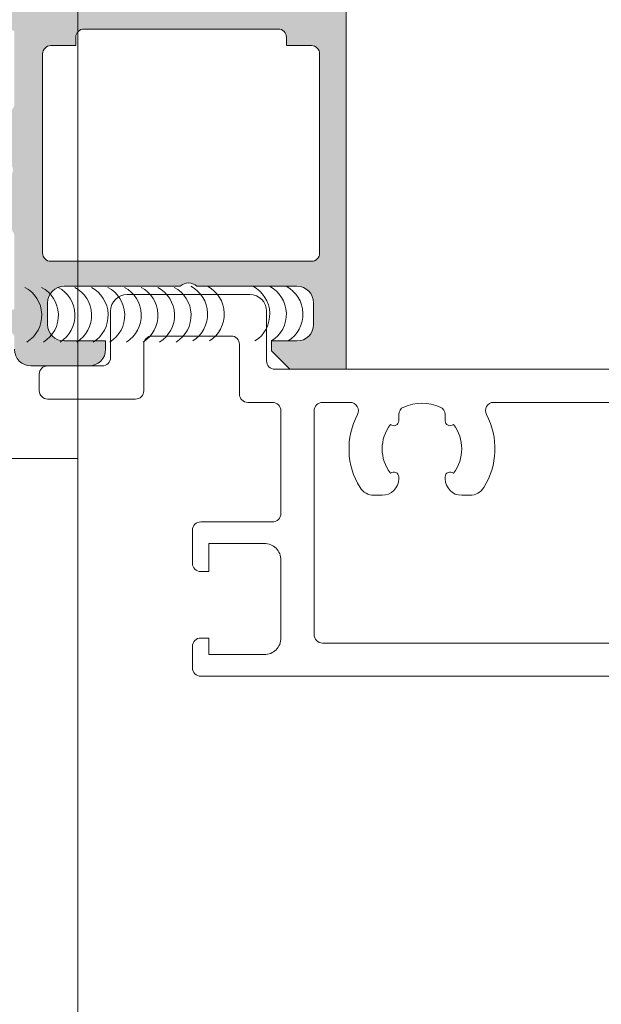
# Model space of a CAD drawing. Header units: millimetres. Extents: x 144573 to 336993, y 74252 to 247042.
# Tile 900 of 1056: x 198289 to 198324, y 226840 to 226899. Entities that reach past the tile are written whole.
import ezdxf

# ---------------------------------------------------------------- set-up
doc = ezdxf.new("R2010")
doc.units = ezdxf.units.MM
doc.layers.add('FASÁDA DETAILNÍ', color=255, linetype='Continuous', lineweight=0)

msp = doc.modelspace()

# ---------------------------------------------------------------- hatches: boundary and pattern name
at = {"layer": 'FASÁDA DETAILNÍ'}
h = msp.add_hatch(color=256, dxfattribs=at)
edge = h.paths.add_edge_path()
edge.add_arc((198288.4311646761, 226881.9192432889), 0.120000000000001, 270.0000000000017, 360.00000000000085, ccw=False)
edge.add_line((198288.4311646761, 226881.7992432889), (198285.6711666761, 226881.7992432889))
edge.add_arc((198285.6711666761, 226881.4992432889), 0.3000000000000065, 450, 539.9999999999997)
edge.add_line((198285.3711666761, 226881.4992432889), (198285.3711666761, 226880.5192689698))
edge.add_arc((198285.6711666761, 226880.5192689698), 0.3000000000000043, 179.9999999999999, 270)
edge.add_line((198285.6711666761, 226880.2192689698), (198287.5511776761, 226880.2192689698))
edge.add_arc((198287.8187210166, 226880.1404018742), 0.2789255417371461, 88.83712992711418, 163.575405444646, ccw=False)
edge.add_line((198287.8243816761, 226880.4192699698), (198288.2779756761, 226880.4192699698))
edge.add_arc((198288.2836440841, 226880.1404325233), 0.2788950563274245, 16.419876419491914, 91.16458937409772, ccw=False)
edge.add_line((198288.5511646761, 226880.2192689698), (198288.5511646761, 226879.4190942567))
edge.add_arc((198289.5511646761, 226879.4190942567), 0.9999999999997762, 179.9999999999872, 269.9999999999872)
edge.add_line((198289.5511646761, 226878.4190942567), (198293.0511720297, 226878.4190942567))
edge.add_arc((198293.0511522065, 226879.4191140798), 1.000019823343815, 270.0011357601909, 359.9988642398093)
edge.add_line((198294.0511720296, 226879.4190942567), (198294.0511720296, 226879.9190942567))
edge.add_line((198294.0511720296, 226879.9190942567), (198291.5511720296, 226879.9190942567))
edge.add_arc((198291.5512174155, 226880.9191396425), 1.000045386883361, 180.0026002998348, 269.99739970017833, ccw=False)
edge.add_line((198290.5511720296, 226880.9190942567), (198290.5511720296, 226882.2191125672))
edge.add_arc((198291.5512245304, 226882.2190600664), 1.000052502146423, 90.00300791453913, 179.9969920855, ccw=False)
edge.add_line((198291.5511720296, 226883.2191125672), (198298.5511720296, 226883.2191125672))
edge.add_arc((198299.0511720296, 226882.6939908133), 0.7250881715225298, 46.40381611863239, 133.5961838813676, ccw=False)
edge.add_line((198299.5511720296, 226883.2191125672), (198305.5852601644, 226883.2191125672))
edge.add_arc((198305.5852076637, 226882.2190600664), 1.000052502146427, 360.0030079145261, 449.9969920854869, ccw=False)
edge.add_line((198306.5852601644, 226882.2191125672), (198306.5852601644, 226880.9190942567))
edge.add_arc((198305.5852147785, 226880.9191396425), 1.000045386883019, 270.00260029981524, 359.9973997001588, ccw=False)
edge.add_line((198305.5852601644, 226879.9190942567), (198304.0511720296, 226879.9190942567))
edge.add_line((198304.0511720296, 226879.9190942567), (198304.0511720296, 226879.3190881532))
edge.add_line((198304.0511720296, 226879.3190881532), (198305.1511781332, 226878.2191125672))
edge.add_line((198305.1511781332, 226878.2191125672), (198308.5511720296, 226878.2191125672))
edge.add_line((198308.5511720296, 226878.2191125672), (198308.5511720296, 226905.2190133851))
edge.add_line((198308.5511720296, 226905.2190133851), (198305.1511781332, 226905.2190133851))
edge.add_line((198305.1511781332, 226905.2190133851), (198304.0511720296, 226904.1190377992))
edge.add_line((198304.0511720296, 226904.1190377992), (198304.0511720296, 226903.5190316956))
edge.add_line((198304.0511720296, 226903.5190316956), (198305.5852601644, 226903.5190316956))
edge.add_arc((198305.5852147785, 226902.5189863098), 1.000045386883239, 360.0026002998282, 449.99739970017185, ccw=False)
edge.add_line((198306.5852601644, 226902.5190316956), (198306.5852601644, 226901.2190133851))
edge.add_arc((198305.5852076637, 226901.2190658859), 1.000052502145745, 270.00300791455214, 359.99699208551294, ccw=False)
edge.add_line((198305.5852601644, 226900.2190133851), (198299.5511720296, 226900.2190133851))
edge.add_arc((198299.0511720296, 226900.744135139), 0.7250881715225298, 226.4038161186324, 313.59618388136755, ccw=False)
edge.add_line((198298.5511720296, 226900.2190133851), (198291.5511720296, 226900.2190133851))
edge.add_arc((198291.5512245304, 226901.2190658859), 1.000052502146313, 180.0030079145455, 269.99699208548, ccw=False)
edge.add_line((198290.5511720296, 226901.2190133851), (198290.5511720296, 226902.5190316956))
edge.add_arc((198291.5512174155, 226902.5189863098), 1.000045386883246, 90.0026002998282, 179.9973997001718, ccw=False)
edge.add_line((198291.5511720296, 226903.5190316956), (198294.0511720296, 226903.5190316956))
edge.add_line((198294.0511720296, 226903.5190316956), (198294.0511720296, 226904.0190316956))
edge.add_arc((198293.0511522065, 226904.0190118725), 1.000019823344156, 360.0011357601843, 449.9988642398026)
edge.add_line((198293.0511720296, 226905.0190316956), (198288.5511720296, 226905.0190316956))
edge.add_arc((198288.5511617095, 226904.5190420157), 0.4999896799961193, 449.9988173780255, 540.0011826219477)
edge.add_line((198288.0511720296, 226904.5190316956), (198288.0511720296, 226903.5190316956))
edge.add_line((198288.0511720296, 226903.5190316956), (198288.8511750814, 226903.5190316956))
edge.add_line((198288.8511750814, 226903.5190316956), (198288.8511750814, 226900.5190164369))
edge.add_arc((198288.5511673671, 226900.5190137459), 0.3000077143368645, 269.9994860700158, 360.00051393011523, ccw=False)
edge.add_arc((198288.2836440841, 226900.2978424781), 0.2788950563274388, 268.83541062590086, 343.5801235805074, ccw=False)
edge.add_line((198288.2779756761, 226900.0190050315), (198287.8243816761, 226900.0190050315))
edge.add_arc((198287.8187210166, 226900.2978731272), 0.2789255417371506, 196.4245945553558, 271.1628700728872, ccw=False)
edge.add_line((198287.5511776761, 226900.2190060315), (198285.6711666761, 226900.2190060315))
edge.add_arc((198285.6711666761, 226899.9190060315), 0.3000000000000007, 449.9999999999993, 539.9999999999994)
edge.add_line((198285.3711666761, 226899.9190060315), (198285.3711666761, 226898.9390317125))
edge.add_arc((198285.6711666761, 226898.9390317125), 0.3000000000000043, 180, 270)
edge.add_line((198285.6711666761, 226898.6390317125), (198288.4311646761, 226898.6390317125))
edge.add_arc((198288.4311646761, 226898.5190317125), 0.1200000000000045, 360, 449.9999999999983, ccw=False)
edge.add_line((198288.5511646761, 226898.5190317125), (198288.5511646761, 226894.2190060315))
edge.add_arc((198288.0511646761, 226894.2190060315), 0.4999999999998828, 270.0000000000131, 360.0000000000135, ccw=False)
edge.add_line((198288.0511646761, 226893.7190060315), (198287.3511646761, 226893.7190060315))
edge.add_line((198287.3511646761, 226893.7190060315), (198284.958344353, 226895.1005014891))
edge.add_arc((198284.8892844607, 226894.9808862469), 0.1381197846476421, 419.9999999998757, 547.7024374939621)
edge.add_arc((198289.7306356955, 226895.4285046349), 4.999999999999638, 185.3492280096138, 251.2905992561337)
edge.add_arc((198287.9664095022, 226890.2191375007), 0.5000000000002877, 288.7094007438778, 431.2905992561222, ccw=False)
edge.add_arc((198289.7306356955, 226885.0097703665), 4.999999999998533, 108.7094007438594, 174.6507719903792)
edge.add_arc((198284.8892844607, 226885.4573887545), 0.1381197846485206, 172.2975625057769, 299.9999999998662)
edge.add_line((198284.958344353, 226885.3377735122), (198287.3511646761, 226886.7192689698))
edge.add_line((198287.3511646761, 226886.7192689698), (198288.0511646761, 226886.7192689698))
edge.add_arc((198288.0511646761, 226886.2192689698), 0.5000000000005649, 359.9999999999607, 449.99999999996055, ccw=False)
edge.add_line((198288.5511646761, 226886.2192689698), (198288.5511646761, 226881.9192432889))
edge = h.paths.add_edge_path(flags=16)
edge.add_arc((198306.4511659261, 226897.2190210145), 0.5, 360, 450, ccw=False)
edge.add_line((198306.9511659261, 226897.2190210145), (198306.9511659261, 226885.2191125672))
edge.add_arc((198306.4511659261, 226885.2191125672), 0.5, 270, 360, ccw=False)
edge.add_line((198306.4511659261, 226884.7191125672), (198290.7511842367, 226884.7191125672))
edge.add_arc((198290.7511842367, 226885.2191125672), 0.5, 180, 270, ccw=False)
edge.add_line((198290.2511842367, 226885.2191125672), (198290.2511842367, 226897.2190210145))
edge.add_arc((198290.7511842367, 226897.2190210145), 0.5, 90, 180, ccw=False)
edge.add_line((198290.7511842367, 226897.7190210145), (198292.2511842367, 226897.7190210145))
edge.add_line((198292.2511842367, 226897.7190210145), (198292.2511842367, 226898.2190210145))
edge.add_arc((198292.7511842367, 226898.2190210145), 0.5000000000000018, 90.0000000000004, 180, ccw=False)
edge.add_line((198292.7511842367, 226898.7190210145), (198304.4511659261, 226898.7190210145))
edge.add_arc((198304.4511659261, 226898.2190210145), 0.5, 360, 449.9999999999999, ccw=False)
edge.add_line((198304.9511659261, 226898.2190210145), (198304.9511659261, 226897.7190210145))
edge.add_line((198304.9511659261, 226897.7190210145), (198306.4511659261, 226897.7190210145))

# ---------------------------------------------------------------- linework, layer by layer
for p, q in [((198292.369260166, 242857.1778107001), (198292.3692601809, 223842.6779105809)), ((198292.3692609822, 226940.3936120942), (198292.3692601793, 226467.6779195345)), ((198308.5511720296, 226878.2191125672), (198308.5511720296, 226905.2190133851)), ((198292.7511842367, 226898.7190210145), (198304.4511659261, 226898.7190210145)), ((198290.7511842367, 226897.7190210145), (198292.2511842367, 226897.7190210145)), ((198292.2511842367, 226897.7190210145), (198292.2511842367, 226898.2190210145)), ((198304.9511659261, 226898.2190210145), (198304.9511659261, 226897.7190210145)), ((198304.9511659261, 226897.7190210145), (198306.4511659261, 226897.7190210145)), ((198290.2511842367, 226885.2191125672), (198290.2511842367, 226897.2190210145)), ((198306.9511659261, 226897.2190210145), (198306.9511659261, 226885.2191125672)), ((198306.4511659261, 226884.7191125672), (198290.7511842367, 226884.7191125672)), ((198291.5511720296, 226883.2191125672), (198298.5511720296, 226883.2191125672)), ((198299.5511720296, 226883.2191125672), (198305.5852601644, 226883.2191125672)), ((198290.5511720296, 226880.9190942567), (198290.5511720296, 226882.2191125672)), ((198306.5852601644, 226882.2191125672), (198306.5852601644, 226880.9190942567)), ((198294.0511720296, 226879.9190942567), (198291.5511720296, 226879.9190942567)), ((198294.0511720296, 226879.4190942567), (198294.0511720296, 226879.9190942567)), ((198304.0511720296, 226879.9190942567), (198304.0511720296, 226879.3190881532)), ((198305.5852601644, 226879.9190942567), (198304.0511720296, 226879.9190942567)), ((198304.0511720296, 226879.3190881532), (198305.1511781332, 226878.2191125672)), ((198289.5511646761, 226878.4190942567), (198293.0511720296, 226878.4190942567)), ((198305.1511781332, 226878.2191125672), (198308.5511720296, 226878.2191125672)), ((198286.3692601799, 226872.8307833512), (198292.3692601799, 226872.8307833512))]:
    msp.add_line(p, q, dxfattribs=at)
for points in [[(198422.7873126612, 226878.2191125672), (198304.2511720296, 226878.2191125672, -0.414213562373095), (198303.7511720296, 226878.7191125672), (198303.7511720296, 226881.7191125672, 0.414213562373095), (198302.7511720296, 226882.7191125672), (198295.3511720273, 226882.7191125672, 0.4142135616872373), (198294.3511720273, 226881.7191125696), (198294.3511720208, 226878.9191125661, -0.4142135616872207), (198293.8511720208, 226878.4191125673), (198290.5511720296, 226878.4191125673, 0.414213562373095), (198290.0511720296, 226877.9191125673), (198290.0511720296, 226876.9191125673, 0.414213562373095), (198290.5511720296, 226876.4191125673), (198295.8511739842, 226876.4191125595, 0.4142135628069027), (198296.351173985, 226876.9191125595), (198296.351173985, 226879.7191126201, -0.4142135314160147), (198296.851173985, 226880.2191125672), (198301.6172230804, 226880.2191125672, -0.4142135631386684), (198302.1172230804, 226879.7191125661), (198302.1172230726, 226876.7191125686, 0.4142135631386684), (198302.6172230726, 226876.2191125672), (198304.1172225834, 226876.2191125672, -0.414213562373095), (198304.6172225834, 226875.7191125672), (198304.6172225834, 226869.5192167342, -0.414213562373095), (198304.1172225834, 226869.0192167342), (198299.7806065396, 226869.0192167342, 0.4142140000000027), (198299.2806065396, 226868.5192167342), (198299.2806065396, 226866.5192147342, 0.4142009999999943), (198299.7806065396, 226866.0192147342), (198300.2806065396, 226866.0192147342), (198300.2806065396, 226867.7192147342), (198303.6172225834, 226867.7192147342, -0.4142140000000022), (198304.6172225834, 226866.7192147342), (198304.6172225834, 226862.0192147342, -0.4142140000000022), (198303.6172225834, 226861.0192147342), (198300.2806065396, 226861.0192147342), (198300.2806065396, 226862.0192147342), (198299.7806065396, 226862.0192147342, 0.4142200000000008), (198299.2806065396, 226861.5192227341), (198299.2806065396, 226860.2192117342, 0.4142140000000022), (198299.7806065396, 226859.7192117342), (198422.7873126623, 226859.7192120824, 0.4142135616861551)], [(198420.7873126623, 226861.7192120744), (198307.11722224, 226861.7192117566, -0.4142136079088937), (198306.6172222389, 226862.2192118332), (198306.6172243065, 226875.7191126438, -0.4142135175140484), (198307.1172243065, 226876.2191125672), (198308.7912820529, 226876.2191125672, -0.5657414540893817), (198309.2327781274, 226875.4844186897, 0.2677634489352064), (198309.3851375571, 226871.0897008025, 0.2587771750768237), (198310.233502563, 226870.6191125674), (198310.7179435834, 226870.6191125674, 0.414213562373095), (198311.7179435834, 226871.6191125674), (198311.7179435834, 226871.7250051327, 0.6451800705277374), (198311.2198754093, 226871.9503249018, -0.3417320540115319), (198311.2198754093, 226874.8879002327, 0.645180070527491), (198311.7179435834, 226875.1132200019), (198311.7179435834, 226875.48127163, -0.2982166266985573), (198312.0179435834, 226875.9395291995, -0.2087121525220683), (198314.2179435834, 226875.9395291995, -0.29821662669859), (198314.5179435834, 226875.48127163), (198314.5179435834, 226875.1132200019, 0.6451800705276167), (198315.0160117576, 226874.8879002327, -0.3417320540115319), (198315.0160117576, 226871.9503249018, 0.6451800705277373), (198314.5179435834, 226871.7250051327), (198314.5179435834, 226871.6191125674, 0.4142135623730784), (198315.5179435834, 226870.6191125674), (198316.0023846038, 226870.6191125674, 0.258777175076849), (198316.8507496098, 226871.0897008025, 0.2677634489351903), (198317.0031090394, 226875.4844186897, -0.5657414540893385), (198317.444605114, 226876.2191125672), (198411.4706511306, 226876.2191125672, -0.5657414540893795)]]:
    msp.add_lwpolyline(points, format="xyb", dxfattribs=at)
for centre, radius, start, end in [((198292.7511842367, 226898.2190210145), 0.5000000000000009, 90, 180), ((198304.4511659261, 226898.2190210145), 0.4999999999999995, 0, 90), ((198290.7511842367, 226897.2190210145), 0.5, 90, 180), ((198306.4511659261, 226897.2190210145), 0.5, 0, 90), ((198290.7511842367, 226885.2191125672), 0.5, 180, 270), ((198306.4511659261, 226885.2191125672), 0.5, 270, 0), ((198288.2951940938, 226881.4677029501), 1.906465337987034, 302.0320455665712, 62.0320455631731), ((198289.2951940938, 226881.4677029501), 1.906465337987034, 302.0320455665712, 62.0320455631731), ((198291.5512245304, 226882.2190600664), 1.000052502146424, 90.00300791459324, 179.9969920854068), ((198290.2951940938, 226881.4677029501), 1.906465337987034, 302.0320455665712, 62.0320455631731), ((198291.2951940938, 226881.4677029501), 1.906465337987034, 302.0320455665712, 62.0320455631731), ((198292.2951940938, 226881.4677029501), 1.906465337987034, 302.0320455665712, 62.0320455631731), ((198293.2951940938, 226881.4677029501), 1.906465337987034, 302.0320455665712, 62.0320455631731), ((198294.2951940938, 226881.4677029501), 1.906465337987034, 302.0320455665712, 62.0320455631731), ((198295.2951940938, 226881.4677029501), 1.906465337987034, 302.0320455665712, 62.0320455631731), ((198296.2951940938, 226881.4677029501), 1.906465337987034, 302.0320455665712, 62.0320455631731), ((198297.2951940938, 226881.4677029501), 1.906465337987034, 302.0320455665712, 62.0320455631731), ((198299.0511720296, 226882.6939908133), 0.7250881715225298, 46.40381611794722, 133.5961838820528), ((198298.2939952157, 226881.535303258), 1.906465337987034, 302.0320455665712, 62.0320455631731), ((198299.2939952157, 226881.535303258), 1.906465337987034, 302.0320455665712, 62.0320455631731), ((198302.0399952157, 226881.535303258), 1.906465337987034, 302.0320455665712, 62.0320455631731), ((198303.0399952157, 226881.535303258), 1.906465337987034, 302.0320455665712, 62.0320455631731), ((198304.0399952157, 226881.535303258), 1.906465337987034, 302.0320455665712, 62.0320455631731), ((198305.5852076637, 226882.2190600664), 1.000052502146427, 0.003007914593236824, 89.99699208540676), ((198291.5512174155, 226880.9191396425), 1.000045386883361, 180.0026002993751, 269.9973996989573), ((198305.5852147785, 226880.9191396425), 1.000045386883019, 270.0026003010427, 359.9973997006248), ((198289.5511646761, 226879.4190942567), 0.9999999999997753, 180, 270), ((198293.0511522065, 226879.4191140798), 1.000019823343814, 270.0011357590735, 359.998864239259)]:
    msp.add_arc(centre, radius, start, end, dxfattribs=at)

doc.saveas('drawing.dxf')
